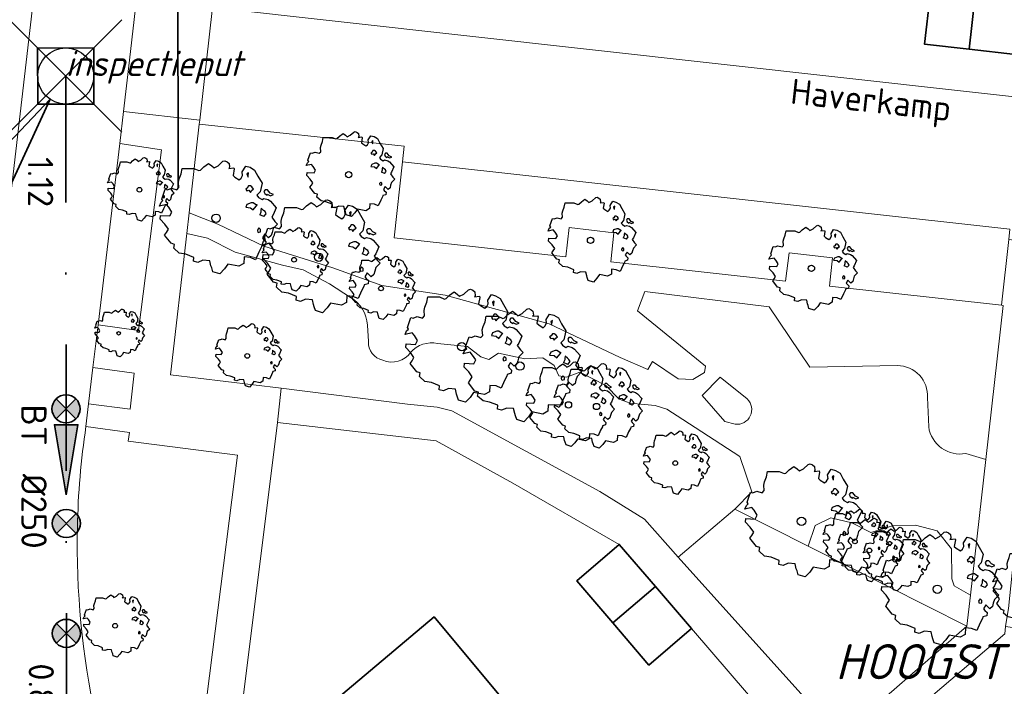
# Model space of a CAD drawing. Header units: metres. Extents: x 152391 to 157968, y 462336 to 467280.
# Tile 365 of 656: x 153841 to 153894, y 466163 to 466198. Entities that reach past the tile are written whole.
import ezdxf
from ezdxf.enums import TextEntityAlignment as Align

# ---------------------------------------------------------------- set-up
doc = ezdxf.new("R2010")
doc.units = ezdxf.units.M
doc.header["$LTSCALE"] = 0.75
doc.header["$PDMODE"] = 3
doc.header["$PDSIZE"] = 3
doc.linetypes.add('RI-VWA_BETON', pattern=[19, 9, -5, 0, -5])
doc.layers.get('0').update_dxf_attribs({"lineweight": 25})
doc.layers.get('defpoints').update_dxf_attribs({"lineweight": 25})
for name, color, linetype, lineweight in [('B-GV-GR-BOOM-S', 252, 'Continuous', 25), ('B-WE-GR-BEPLANTING_CULTUUR_BODEMBEDEKKER-GV', 251, 'Continuous', 18), ('B-WE-OG-BEBOUWING-GV', 6, 'Continuous', 35), ('B-WE-OG-TERREIN_CULTUURSCHEIDING-GV', 251, 'Continuous', 18), ('B-WE-OG-TOPOGRAFIE-T18', 1, 'Continuous', 18), ('B-WE-VH-VERHARDING_ASFALT-GV', 251, 'Continuous', 18), ('B-WE-VH-VERHARDING_BETONSTRAATSTEEN-GV', 251, 'Continuous', 18), ('B-WE-VH-VERHARDING_TEGEL-GV', 251, 'Continuous', 18), ('N-OI-RI-VWA_PUTNUMMER-S @ 0.75', 36, 'Continuous', 35), ('N-OI-RI-VWA_RIOOLPUT_INSPECTIEPUT-S', 36, 'Continuous', 35), ('N-OI-RI-VWA_STROOMRICHTING-S @ 0.75', 36, 'Continuous', 35), ('N-OI-RI-VWA_TRANSPORTLEIDING_BETON_250-G', 36, 'RI-VWA_BETON', 35), ('N-OI-WH-T25', 2, 'Continuous', 25), ('N-RO-KG-GRENS_WERK-G', 7, 'XX-WERKGRENS', 35)]:
    doc.layers.add(name, color=color, linetype=linetype, lineweight=lineweight)
doc.layers.add('inspectieput', color=7, linetype='Continuous', plot=False)
doc.layers.add('N-OI-RI-VRIJVERVAL_HULPSTUK-S', color=210, linetype='Continuous', lineweight=35, plot=False)
doc.styles.add('NLCS-ISO', font='isocpeur.ttf')
doc.styles.add('NLCS-ISO-M500-T18_CURSIEF', font='NLCS-ISO.ttf', dxfattribs={"oblique": 15, "height": 0.9})
doc.styles.add('NLCS-ISO-M750-T18', font='NLCS-ISO.ttf', dxfattribs={"height": 1.35})
doc.styles.add('NLCS-ISO-M750-T18_CURSIEF', font='NLCS-ISO.ttf', dxfattribs={"oblique": 15, "height": 1.35})
doc.linetypes.add('XX-WERKGRENS', pattern='A,0,[137,NLCS.SHX,S=0.1,R=0,X=-1.1,Y=-1.35],-6', length=6)

# ---------------------------------------------------------------- blocks, each defined once
blk = doc.blocks.new('B-SRI-PUT_VWA-SO')
at = {"flags": 128}
blk.add_lwpolyline([(-2, 2), (2, 2), (2, -2), (-2, -2)], close=True, dxfattribs=at)
at = {"lineweight": -3, "flags": 128}
blk.add_lwpolyline([(2, -2), (2, 2), (-2, 2), (-2, -2)], close=True, dxfattribs=at)
at = {"lineweight": -3}
blk.add_circle((0, 0), 2, dxfattribs=at)
blk = doc.blocks.new('*U246')
for q in [(-6.357, -7.17), (-4.286, -8.57)]:
    blk.add_line((-1.12, -1.657), q)
blk.add_lwpolyline([(-16.81, -12.391), (-9.652, -12.391, 1), (-9.652, -9.007), (-16.81, -9.007, 1)], format="xyb", close=True)
at = {"ltscale": 0.1, "style": 'NLCS-ISO'}
blk.add_attdef('PUTHGT', text='', height=1.8, rotation=55.93518, dxfattribs=at).set_placement((-6.68, -9.93), align=Align.MIDDLE_LEFT)
blk.add_attdef('PUTNR', text='', height=1.8, dxfattribs=at).set_placement((-13.333, -8.867), align=Align.MIDDLE_CENTER)
blk = doc.blocks.new('*U97')
at = {"ltscale": 0.1}
blk.add_hatch(color=256, dxfattribs=at).paths.add_polyline_path([(2.5, 0), (-2.5, -0.833), (-2.5, 0.833)])
at = {"ltscale": 0.1, "flags": 128}
blk.add_lwpolyline([(2.5, 0), (-2.5, -0.833), (-2.5, 0.833)], close=True, dxfattribs=at)
at = {"ltscale": 0.1, "style": 'NLCS-ISO'}
for tag, p in [('BOBL', (-18.009, -3.24)), ('MAT', (-1, -3.74))]:
    blk.add_attdef(tag, text='', height=1.8, dxfattribs=at).set_placement(p, align=Align.BOTTOM_RIGHT)
for tag, p in [('DIA', (1, -3.74)), ('BOBR', (14.498, -3.235))]:
    blk.add_attdef(tag, text='', height=1.8, dxfattribs=at).set_placement(p, align=Align.BOTTOM_LEFT)
at = {"layer": 'defpoints', "ltscale": 0.1, "style": 'NLCS-ISO', "flags": 1}
blk.add_attdef('JVA', text='', height=1.8, dxfattribs=at).set_placement((0, -1), align=Align.TOP_CENTER)
blk = doc.blocks.new('wg')
at = {"layer": 'N-RO-KG-GRENS_WERK-G', "ltscale": 0.5, "flags": 128}
blk.add_lwpolyline([(6, 6), (-6, 6), (-6, -6), (6, -6)], dxfattribs=at)
blk = doc.blocks.new('SRI-HULP')
h = blk.add_hatch(color=256)
h.dxf.hatch_style = 1
h.paths.add_polyline_path([(-0.707, 0.707, 0.198912), (-1, 0, 0.198912), (-0.707, -0.707), (0, 0)])
h = blk.add_hatch(color=256)
h.dxf.hatch_style = 1
h.paths.add_polyline_path([(1, 0, 0.198912), (0.707, 0.707), (0, 0), (0.707, -0.707, 0.198912)])
for p, q in [((-0.707, 0.707), (0.707, -0.707)), ((-0.707, -0.707), (0.707, 0.707))]:
    blk.add_line(p, q)
blk.add_circle((0, 0), 1)
blk = doc.blocks.new('ACMAP_ANN_TEMPLATE_type knoop')
at = {"layer": 'defpoints', "style": 'NLCS-ISO-M750-T18_CURSIEF', "oblique": 15}
blk.add_attdef('type_knoop', (0, 0), '', height=1.35, dxfattribs=at)
blk = doc.blocks.new('SGR-BOOM_21_30')
at = {"linetype": 'Continuous'}
for p, q in [((-0.365, 1.548), (-0.226, 1.647)), ((-0.226, 1.647), (-0.133, 1.581)), ((-0.133, 1.581), (-0.063, 1.515)), ((-0.063, 1.515), (0.065, 1.581)), ((0.065, 1.581), (0.205, 1.712)), ((0.205, 1.712), (0.263, 1.729)), ((0.263, 1.729), (0.333, 1.696)), ((0.333, 1.696), (0.391, 1.647)), ((0.391, 1.647), (0.402, 1.532)), ((-1.133, 1.088), (-1.109, 1.187)), ((-1.121, 0.924), (-1.133, 1.088)), ((-1.109, 1.187), (-1.051, 1.335)), ((-1.051, 1.335), (-1.016, 1.499)), ((-1.016, 1.499), (-0.668, 1.499)), ((-0.668, 1.499), (-0.516, 1.433)), ((-0.516, 1.433), (-0.47, 1.45)), ((-0.47, 1.45), (-0.365, 1.548)), ((0.402, 1.532), (0.379, 1.499)), ((0.379, 1.499), (0.53, 1.515)), ((0.542, 1.483), (0.507, 1.285)), ((0.507, 1.285), (0.565, 1.236)), ((0.53, 1.515), (0.542, 1.483)), ((0.565, 1.236), (0.693, 1.154)), ((0.693, 1.154), (0.751, 1.203)), ((0.751, 1.203), (0.798, 1.285)), ((0.786, 1.4), (0.891, 1.565)), ((0.798, 1.285), (0.786, 1.4)), ((0.891, 1.565), (1.019, 1.532)), ((0.972, 1.368), (0.926, 1.335)), ((0.926, 1.335), (0.949, 1.253)), ((0.949, 1.253), (0.961, 1.236)), ((0.961, 1.269), (0.972, 1.368)), ((1.019, 1.532), (1.158, 1.45)), ((1.158, 1.45), (1.251, 1.269)), ((1.251, 1.269), (1.379, 1.055)), ((1.379, 1.055), (1.321, 0.793)), ((-1.656, 0.48), (-1.598, 0.53)), ((-1.633, 0.579), (-1.528, 0.875)), ((-1.598, 0.53), (-1.633, 0.579)), ((-1.528, 0.875), (-1.458, 0.858)), ((-1.458, 0.858), (-1.342, 0.908)), ((-1.342, 0.908), (-1.179, 0.858)), ((-1.179, 0.858), (-1.121, 0.924)), ((0.937, 0.908), (0.891, 0.875)), ((0.891, 0.875), (0.926, 0.825)), ((0.926, 0.825), (0.984, 0.842)), ((0.972, 0.973), (0.937, 0.908)), ((1.03, 0.973), (0.972, 0.973)), ((0.984, 0.842), (1.03, 0.776)), ((1.077, 0.94), (1.03, 0.973)), ((1.03, 0.776), (1.077, 0.842)), ((1.124, 0.875), (1.077, 0.94)), ((1.077, 0.842), (1.124, 0.875)), ((1.321, 0.793), (1.228, 0.694)), ((1.228, 0.694), (1.275, 0.628)), ((1.275, 0.628), (1.379, 0.563)), ((1.379, 0.563), (1.438, 0.595)), ((1.472, 0.858), (1.438, 0.809)), ((1.438, 0.809), (1.461, 0.743)), ((1.438, 0.595), (1.565, 0.563)), ((1.461, 0.743), (1.531, 0.694)), ((1.542, 0.858), (1.472, 0.858)), ((1.531, 0.727), (1.635, 0.678)), ((1.531, 0.694), (1.542, 0.727)), ((1.624, 0.76), (1.542, 0.858)), ((1.565, 0.563), (1.635, 0.513)), ((1.728, 0.71), (1.624, 0.76)), ((1.635, 0.678), (1.728, 0.71)), ((-1.703, 0.365), (-1.656, 0.48)), ((-1.493, 0.415), (-1.703, 0.365)), ((-1.679, -0.029), (-1.668, 0.086)), ((-1.668, 0.086), (-1.389, 0.07)), ((-1.423, 0.333), (-1.493, 0.415)), ((-1.33, 0.185), (-1.423, 0.333)), ((-1.389, 0.07), (-1.33, 0.185)), ((0.926, 0.415), (0.891, 0.333)), ((0.891, 0.333), (1.03, 0.316)), ((1.054, 0.464), (0.926, 0.415)), ((1.03, 0.316), (1.112, 0.251)), ((1.112, 0.464), (1.054, 0.464)), ((1.217, 0.398), (1.112, 0.464)), ((1.112, 0.251), (1.205, 0.365)), ((1.205, 0.365), (1.24, 0.415)), ((1.344, 0.185), (1.31, 0.103)), ((1.434, 0.049), (1.31, 0.103)), ((1.356, 0.3), (1.344, 0.234)), ((1.344, 0.234), (1.344, 0.185)), ((1.426, 0.234), (1.356, 0.3)), ((1.472, 0.201), (1.426, 0.234)), ((1.434, 0.049), (1.507, 0.136)), ((1.507, 0.136), (1.472, 0.201)), ((1.635, 0.513), (1.81, 0.316)), ((1.717, 0.103), (1.67, 0.037)), ((1.67, 0.037), (1.763, -0.094)), ((1.81, 0.316), (1.717, 0.103)), ((-1.54, -0.177), (-1.679, -0.029)), ((-1.551, -0.505), (-1.493, -0.423)), ((-1.354, -0.752), (-1.551, -0.505)), ((-1.435, -0.324), (-1.54, -0.177)), ((-1.493, -0.423), (-1.435, -0.324)), ((1.286, -0.292), (1.24, -0.357)), ((1.24, -0.357), (1.251, -0.423)), ((1.263, -0.423), (1.333, -0.407)), ((1.333, -0.341), (1.286, -0.292)), ((1.333, -0.407), (1.333, -0.341)), ((1.461, -0.472), (1.391, -0.587)), ((1.577, -0.587), (1.461, -0.472)), ((1.658, -0.522), (1.577, -0.587)), ((1.682, -0.423), (1.658, -0.522)), ((1.717, -0.308), (1.682, -0.423)), ((1.845, -0.177), (1.717, -0.308)), ((1.763, -0.094), (1.845, -0.177)), ((-1.249, -0.784), (-1.354, -0.752)), ((-1.272, -0.899), (-1.249, -0.784)), ((-1.109, -1.047), (-1.272, -0.899)), ((-0.912, -1.08), (-1.109, -1.047)), ((1.286, -1.014), (1.182, -1.244)), ((1.356, -0.883), (1.286, -1.014)), ((1.368, -0.834), (1.356, -0.883)), ((1.484, -0.801), (1.368, -0.834)), ((1.391, -0.587), (1.426, -0.637)), ((1.426, -0.637), (1.496, -0.702)), ((1.496, -0.702), (1.484, -0.801)), ((-0.668, -1.179), (-0.912, -1.08)), ((-0.679, -1.294), (-0.668, -1.179)), ((-0.551, -1.326), (-0.679, -1.294)), ((-0.4, -1.261), (-0.551, -1.326)), ((-0.191, -1.277), (-0.4, -1.261)), ((-0.156, -1.425), (-0.191, -1.277)), ((-0.133, -1.491), (-0.156, -1.425)), ((-0.098, -1.606), (-0.133, -1.491)), ((0.251, -1.524), (0.112, -1.671)), ((0.356, -1.376), (0.251, -1.524)), ((0.682, -1.441), (0.356, -1.376)), ((0.833, -1.359), (0.682, -1.441)), ((0.844, -1.162), (0.833, -1.359)), ((1.03, -1.179), (0.844, -1.162)), ((1.182, -1.244), (1.03, -1.179)), ((0.112, -1.671), (-0.098, -1.606))]:
    blk.add_line(p, q, dxfattribs=at)
blk.add_circle((0, 0), 0.126, dxfattribs=at)
blk = doc.blocks.new('SGR-BOOM_31_50')
at = {"linetype": 'Continuous'}
for p, q in [((-0.487, 2.064), (-0.301, 2.196)), ((-0.301, 2.196), (-0.177, 2.108)), ((-0.177, 2.108), (-0.084, 2.02)), ((-0.084, 2.02), (0.087, 2.108)), ((0.087, 2.108), (0.273, 2.283)), ((0.273, 2.283), (0.351, 2.305)), ((0.351, 2.305), (0.444, 2.261)), ((0.444, 2.261), (0.521, 2.196)), ((0.521, 2.196), (0.537, 2.042)), ((-1.51, 1.451), (-1.479, 1.582)), ((-1.479, 1.582), (-1.402, 1.78)), ((-1.402, 1.78), (-1.355, 1.999)), ((-1.355, 1.999), (-0.89, 1.999)), ((-0.89, 1.999), (-0.688, 1.911)), ((-0.688, 1.911), (-0.626, 1.933)), ((-0.626, 1.933), (-0.487, 2.064)), ((0.537, 2.042), (0.506, 1.999)), ((0.506, 1.999), (0.707, 2.02)), ((0.723, 1.977), (0.676, 1.714)), ((0.676, 1.714), (0.754, 1.648)), ((0.707, 2.02), (0.723, 1.977)), ((0.754, 1.648), (0.924, 1.539)), ((0.924, 1.539), (1.002, 1.604)), ((1.002, 1.604), (1.064, 1.714)), ((1.048, 1.867), (1.188, 2.086)), ((1.064, 1.714), (1.048, 1.867)), ((1.188, 2.086), (1.358, 2.042)), ((1.296, 1.823), (1.234, 1.78)), ((1.234, 1.78), (1.265, 1.67)), ((1.265, 1.67), (1.281, 1.648)), ((1.281, 1.692), (1.296, 1.823)), ((1.358, 2.042), (1.545, 1.933)), ((1.545, 1.933), (1.669, 1.692)), ((1.669, 1.692), (1.839, 1.407)), ((-2.177, 0.772), (-2.038, 1.166)), ((-2.038, 1.166), (-1.944, 1.144)), ((-1.944, 1.144), (-1.789, 1.21)), ((-1.789, 1.21), (-1.572, 1.144)), ((-1.572, 1.144), (-1.495, 1.232)), ((-1.495, 1.232), (-1.51, 1.451)), ((1.25, 1.21), (1.188, 1.166)), ((1.188, 1.166), (1.234, 1.101)), ((1.234, 1.101), (1.312, 1.122)), ((1.296, 1.298), (1.25, 1.21)), ((1.374, 1.298), (1.296, 1.298)), ((1.312, 1.122), (1.374, 1.035)), ((1.436, 1.254), (1.374, 1.298)), ((1.374, 1.035), (1.436, 1.122)), ((1.498, 1.166), (1.436, 1.254)), ((1.436, 1.122), (1.498, 1.166)), ((1.762, 1.057), (1.638, 0.925)), ((1.839, 1.407), (1.762, 1.057)), ((1.963, 1.144), (1.917, 1.079)), ((1.917, 1.079), (1.948, 0.991)), ((2.056, 1.144), (1.963, 1.144)), ((2.165, 1.013), (2.056, 1.144)), ((-2.27, 0.487), (-2.208, 0.641)), ((-1.991, 0.553), (-2.27, 0.487)), ((-2.208, 0.641), (-2.131, 0.706)), ((-2.131, 0.706), (-2.177, 0.772)), ((-1.898, 0.444), (-1.991, 0.553)), ((1.234, 0.553), (1.188, 0.444)), ((1.405, 0.619), (1.234, 0.553)), ((1.483, 0.619), (1.405, 0.619)), ((1.622, 0.531), (1.483, 0.619)), ((1.607, 0.487), (1.653, 0.553)), ((1.638, 0.925), (1.7, 0.838)), ((1.7, 0.838), (1.839, 0.75)), ((1.839, 0.75), (1.917, 0.794)), ((1.917, 0.794), (2.087, 0.75)), ((1.948, 0.991), (2.041, 0.925)), ((2.041, 0.969), (2.18, 0.903)), ((2.041, 0.925), (2.056, 0.969)), ((2.087, 0.75), (2.18, 0.684)), ((2.304, 0.947), (2.165, 1.013)), ((2.18, 0.903), (2.304, 0.947)), ((2.18, 0.684), (2.413, 0.422)), ((-2.239, -0.038), (-2.224, 0.115)), ((-2.224, 0.115), (-1.851, 0.093)), ((-1.774, 0.246), (-1.898, 0.444)), ((-1.851, 0.093), (-1.774, 0.246)), ((1.188, 0.444), (1.374, 0.422)), ((1.374, 0.422), (1.483, 0.334)), ((1.483, 0.334), (1.607, 0.487)), ((1.793, 0.246), (1.746, 0.137)), ((1.911, 0.065), (1.746, 0.137)), ((1.808, 0.4), (1.793, 0.312)), ((1.793, 0.312), (1.793, 0.246)), ((1.901, 0.312), (1.808, 0.4)), ((1.963, 0.268), (1.901, 0.312)), ((1.911, 0.065), (2.01, 0.181)), ((2.01, 0.181), (1.963, 0.268)), ((2.289, 0.137), (2.227, 0.049)), ((2.227, 0.049), (2.351, -0.126)), ((2.413, 0.422), (2.289, 0.137)), ((-2.053, -0.235), (-2.239, -0.038)), ((-1.913, -0.433), (-2.053, -0.235)), ((-1.991, -0.564), (-1.913, -0.433)), ((1.715, -0.389), (1.653, -0.476)), ((1.653, -0.476), (1.669, -0.564)), ((1.777, -0.454), (1.715, -0.389)), ((1.777, -0.542), (1.777, -0.454)), ((2.289, -0.411), (2.242, -0.564)), ((2.459, -0.235), (2.289, -0.411)), ((2.351, -0.126), (2.459, -0.235)), ((-2.069, -0.673), (-1.991, -0.564)), ((-1.805, -1.002), (-2.069, -0.673)), ((-1.665, -1.046), (-1.805, -1.002)), ((-1.696, -1.199), (-1.665, -1.046)), ((1.684, -0.564), (1.777, -0.542)), ((1.948, -0.63), (1.855, -0.783)), ((1.855, -0.783), (1.901, -0.849)), ((1.901, -0.849), (1.994, -0.936)), ((2.103, -0.783), (1.948, -0.63)), ((1.994, -0.936), (1.979, -1.068)), ((2.211, -0.695), (2.103, -0.783)), ((2.242, -0.564), (2.211, -0.695)), ((-1.479, -1.396), (-1.696, -1.199)), ((-1.216, -1.44), (-1.479, -1.396)), ((-0.89, -1.571), (-1.216, -1.44)), ((-0.906, -1.725), (-0.89, -1.571)), ((1.126, -1.55), (1.11, -1.812)), ((1.374, -1.571), (1.126, -1.55)), ((1.576, -1.659), (1.374, -1.571)), ((1.715, -1.352), (1.576, -1.659)), ((1.808, -1.177), (1.715, -1.352)), ((1.824, -1.112), (1.808, -1.177)), ((1.979, -1.068), (1.824, -1.112)), ((-0.735, -1.769), (-0.906, -1.725)), ((-0.533, -1.681), (-0.735, -1.769)), ((-0.254, -1.703), (-0.533, -1.681)), ((-0.208, -1.9), (-0.254, -1.703)), ((-0.177, -1.988), (-0.208, -1.9)), ((-0.13, -2.141), (-0.177, -1.988)), ((0.335, -2.031), (0.149, -2.229)), ((0.475, -1.834), (0.335, -2.031)), ((0.909, -1.922), (0.475, -1.834)), ((1.11, -1.812), (0.909, -1.922)), ((0.149, -2.229), (-0.13, -2.141))]:
    blk.add_line(p, q, dxfattribs=at)
blk.add_circle((0, 0), 0.169, dxfattribs=at)
blk = doc.blocks.new('SGR-BOOM_50_100')
at = {"linetype": 'Continuous'}
for p, q in [((-1.869, 2.373), (-1.807, 2.665)), ((-1.807, 2.665), (-1.187, 2.665)), ((-1.187, 2.665), (-0.918, 2.548)), ((-0.835, 2.577), (-0.649, 2.752)), ((-0.649, 2.752), (-0.401, 2.928)), ((-0.401, 2.928), (-0.236, 2.811)), ((-0.236, 2.811), (-0.112, 2.694)), ((-0.112, 2.694), (0.116, 2.811)), ((0.116, 2.811), (0.364, 3.044)), ((0.364, 3.044), (0.467, 3.074)), ((0.467, 3.074), (0.591, 3.015)), ((0.591, 3.015), (0.695, 2.928)), ((0.715, 2.723), (0.674, 2.665)), ((0.674, 2.665), (0.943, 2.694)), ((0.695, 2.928), (0.715, 2.723)), ((0.964, 2.636), (0.902, 2.285)), ((0.943, 2.694), (0.964, 2.636)), ((1.398, 2.49), (1.584, 2.782)), ((1.584, 2.782), (1.811, 2.723)), ((1.811, 2.723), (2.059, 2.577)), ((-2.014, 1.935), (-1.972, 2.11)), ((-1.972, 2.11), (-1.869, 2.373)), ((-0.918, 2.548), (-0.835, 2.577)), ((0.902, 2.285), (1.005, 2.198)), ((1.005, 2.198), (1.232, 2.052)), ((1.232, 2.052), (1.336, 2.139)), ((1.336, 2.139), (1.418, 2.285)), ((1.418, 2.285), (1.398, 2.49)), ((1.729, 2.431), (1.646, 2.373)), ((1.646, 2.373), (1.687, 2.227)), ((1.687, 2.227), (1.708, 2.198)), ((1.708, 2.256), (1.729, 2.431)), ((2.059, 2.577), (2.225, 2.256)), ((2.225, 2.256), (2.452, 1.876)), ((-2.593, 1.526), (-2.386, 1.613)), ((-2.386, 1.613), (-2.096, 1.526)), ((-2.096, 1.526), (-1.993, 1.643)), ((-1.993, 1.643), (-2.014, 1.935)), ((1.667, 1.613), (1.584, 1.555)), ((1.729, 1.73), (1.667, 1.613)), ((1.832, 1.73), (1.729, 1.73)), ((1.915, 1.672), (1.832, 1.73)), ((1.997, 1.555), (1.915, 1.672)), ((2.452, 1.876), (2.349, 1.409)), ((-2.903, 1.029), (-2.717, 1.555)), ((-2.717, 1.555), (-2.593, 1.526)), ((1.584, 1.555), (1.646, 1.467)), ((1.646, 1.467), (1.749, 1.497)), ((1.749, 1.497), (1.832, 1.38)), ((1.832, 1.38), (1.915, 1.497)), ((1.915, 1.497), (1.997, 1.555)), ((2.349, 1.409), (2.183, 1.234)), ((2.183, 1.234), (2.266, 1.117)), ((2.266, 1.117), (2.452, 1)), ((2.452, 1), (2.556, 1.059)), ((2.618, 1.526), (2.556, 1.438)), ((2.556, 1.438), (2.597, 1.321)), ((2.556, 1.059), (2.783, 1)), ((2.597, 1.321), (2.721, 1.234)), ((2.742, 1.526), (2.618, 1.526)), ((2.721, 1.292), (2.907, 1.205)), ((2.721, 1.234), (2.742, 1.292)), ((2.886, 1.351), (2.742, 1.526)), ((3.072, 1.263), (2.886, 1.351)), ((2.907, 1.205), (3.072, 1.263)), ((-3.027, 0.65), (-2.944, 0.854)), ((-2.655, 0.737), (-3.027, 0.65)), ((-2.944, 0.854), (-2.841, 0.942)), ((-2.841, 0.942), (-2.903, 1.029)), ((-2.531, 0.591), (-2.655, 0.737)), ((-2.365, 0.329), (-2.531, 0.591)), ((1.646, 0.737), (1.584, 0.591)), ((1.584, 0.591), (1.832, 0.562)), ((1.873, 0.825), (1.646, 0.737)), ((1.832, 0.562), (1.977, 0.445)), ((1.977, 0.825), (1.873, 0.825)), ((2.163, 0.708), (1.977, 0.825)), ((1.977, 0.445), (2.142, 0.65)), ((2.142, 0.65), (2.204, 0.737)), ((2.411, 0.533), (2.39, 0.416)), ((2.535, 0.416), (2.411, 0.533)), ((2.783, 1), (2.907, 0.913)), ((2.907, 0.913), (3.217, 0.562)), ((3.217, 0.562), (3.052, 0.183)), ((-2.985, -0.051), (-2.965, 0.153)), ((-2.965, 0.153), (-2.469, 0.124)), ((-2.469, 0.124), (-2.365, 0.329)), ((2.39, 0.329), (2.328, 0.183)), ((2.549, 0.087), (2.328, 0.183)), ((2.39, 0.416), (2.39, 0.329)), ((2.618, 0.358), (2.535, 0.416)), ((2.549, 0.087), (2.68, 0.241)), ((2.68, 0.241), (2.618, 0.358)), ((3.052, 0.183), (2.969, 0.066)), ((2.969, 0.066), (3.135, -0.168)), ((-2.737, -0.314), (-2.985, -0.051)), ((-2.551, -0.577), (-2.737, -0.314)), ((2.287, -0.518), (2.204, -0.635)), ((2.37, -0.606), (2.287, -0.518)), ((3.279, -0.314), (3.052, -0.548)), ((3.135, -0.168), (3.279, -0.314)), ((-2.758, -0.898), (-2.655, -0.752)), ((-2.407, -1.336), (-2.758, -0.898)), ((-2.655, -0.752), (-2.551, -0.577)), ((2.204, -0.635), (2.225, -0.752)), ((2.245, -0.752), (2.37, -0.723)), ((2.37, -0.723), (2.37, -0.606)), ((2.597, -0.84), (2.473, -1.044)), ((2.473, -1.044), (2.535, -1.132)), ((2.804, -1.044), (2.597, -0.84)), ((2.948, -0.927), (2.804, -1.044)), ((2.99, -0.752), (2.948, -0.927)), ((3.052, -0.548), (2.99, -0.752)), ((-2.22, -1.394), (-2.407, -1.336)), ((-2.262, -1.599), (-2.22, -1.394)), ((2.411, -1.57), (2.287, -1.803)), ((2.432, -1.482), (2.411, -1.57)), ((2.638, -1.424), (2.432, -1.482)), ((2.535, -1.132), (2.659, -1.248)), ((2.659, -1.248), (2.638, -1.424)), ((-1.972, -1.862), (-2.262, -1.599)), ((-1.621, -1.92), (-1.972, -1.862)), ((-1.187, -2.095), (-1.621, -1.92)), ((-1.207, -2.3), (-1.187, -2.095)), ((1.501, -2.066), (1.48, -2.417)), ((1.832, -2.095), (1.501, -2.066)), ((2.101, -2.212), (1.832, -2.095)), ((2.287, -1.803), (2.101, -2.212)), ((-0.98, -2.358), (-1.207, -2.3)), ((-0.711, -2.241), (-0.98, -2.358)), ((-0.339, -2.271), (-0.711, -2.241)), ((-0.277, -2.533), (-0.339, -2.271)), ((-0.236, -2.65), (-0.277, -2.533)), ((0.633, -2.446), (0.447, -2.709)), ((1.212, -2.563), (0.633, -2.446)), ((1.48, -2.417), (1.212, -2.563)), ((-0.174, -2.855), (-0.236, -2.65)), ((0.199, -2.971), (-0.174, -2.855)), ((0.447, -2.709), (0.199, -2.971))]:
    blk.add_line(p, q, dxfattribs=at)
blk.add_circle((0, 0), 0.225, dxfattribs=at)
blk = doc.blocks.new('SGR-BOOM_0_20')
at = {"linetype": 'Continuous'}
for p, q in [((-0.788, 1.001), (-0.762, 1.124)), ((-0.762, 1.124), (-0.501, 1.124)), ((-0.501, 1.124), (-0.387, 1.075)), ((-0.387, 1.075), (-0.352, 1.087)), ((-0.352, 1.087), (-0.274, 1.161)), ((-0.274, 1.161), (-0.169, 1.235)), ((-0.169, 1.235), (-0.099, 1.186)), ((-0.099, 1.186), (-0.047, 1.137)), ((-0.047, 1.137), (0.049, 1.186)), ((0.049, 1.186), (0.154, 1.284)), ((0.154, 1.284), (0.197, 1.297)), ((0.197, 1.297), (0.25, 1.272)), ((0.25, 1.272), (0.293, 1.235)), ((0.302, 1.149), (0.284, 1.124)), ((0.284, 1.124), (0.398, 1.137)), ((0.293, 1.235), (0.302, 1.149)), ((0.407, 1.112), (0.38, 0.964)), ((0.398, 1.137), (0.407, 1.112)), ((0.59, 1.05), (0.668, 1.173)), ((0.668, 1.173), (0.764, 1.149)), ((0.764, 1.149), (0.869, 1.087)), ((0.869, 1.087), (0.939, 0.952)), ((-1.225, 0.434), (-1.146, 0.656)), ((-1.146, 0.656), (-1.094, 0.644)), ((-1.094, 0.644), (-1.007, 0.681)), ((-1.007, 0.681), (-0.884, 0.644)), ((-0.884, 0.644), (-0.841, 0.693)), ((-0.85, 0.816), (-0.832, 0.89)), ((-0.841, 0.693), (-0.85, 0.816)), ((-0.832, 0.89), (-0.788, 1.001)), ((0.38, 0.964), (0.424, 0.927)), ((0.424, 0.927), (0.52, 0.865)), ((0.52, 0.865), (0.564, 0.902)), ((0.564, 0.902), (0.598, 0.964)), ((0.598, 0.964), (0.59, 1.05)), ((0.703, 0.681), (0.668, 0.656)), ((0.668, 0.656), (0.694, 0.619)), ((0.729, 1.026), (0.694, 1.001)), ((0.694, 1.001), (0.712, 0.939)), ((0.694, 0.619), (0.738, 0.631)), ((0.729, 0.73), (0.703, 0.681)), ((0.712, 0.939), (0.721, 0.927)), ((0.721, 0.952), (0.729, 1.026)), ((0.773, 0.73), (0.729, 0.73)), ((0.738, 0.631), (0.773, 0.582)), ((0.808, 0.705), (0.773, 0.73)), ((0.773, 0.582), (0.808, 0.631)), ((0.843, 0.656), (0.808, 0.705)), ((0.808, 0.631), (0.843, 0.656)), ((0.991, 0.594), (0.921, 0.521)), ((0.939, 0.952), (1.035, 0.792)), ((1.035, 0.792), (0.991, 0.594)), ((1.104, 0.644), (1.078, 0.607)), ((1.078, 0.607), (1.096, 0.557)), ((1.096, 0.557), (1.148, 0.521)), ((1.157, 0.644), (1.104, 0.644)), ((1.148, 0.545), (1.226, 0.508)), ((1.148, 0.521), (1.157, 0.545)), ((1.218, 0.57), (1.157, 0.644)), ((1.296, 0.533), (1.218, 0.57)), ((1.226, 0.508), (1.296, 0.533)), ((-1.277, 0.274), (-1.242, 0.36)), ((-1.12, 0.311), (-1.277, 0.274)), ((-1.259, -0.022), (-1.251, 0.065)), ((-1.251, 0.065), (-1.041, 0.052)), ((-1.242, 0.36), (-1.198, 0.397)), ((-1.198, 0.397), (-1.225, 0.434)), ((-1.068, 0.249), (-1.12, 0.311)), ((-0.998, 0.139), (-1.068, 0.249)), ((-1.041, 0.052), (-0.998, 0.139)), ((0.694, 0.311), (0.668, 0.249)), ((0.668, 0.249), (0.773, 0.237)), ((0.79, 0.348), (0.694, 0.311)), ((0.773, 0.237), (0.834, 0.188)), ((0.834, 0.348), (0.79, 0.348)), ((0.912, 0.299), (0.834, 0.348)), ((0.834, 0.188), (0.904, 0.274)), ((0.904, 0.274), (0.93, 0.311)), ((0.921, 0.521), (0.956, 0.471)), ((0.956, 0.471), (1.035, 0.422)), ((1.008, 0.139), (0.982, 0.077)), ((1.075, 0.037), (0.982, 0.077)), ((1.017, 0.225), (1.008, 0.176)), ((1.008, 0.176), (1.008, 0.139)), ((1.069, 0.176), (1.017, 0.225)), ((1.035, 0.422), (1.078, 0.447)), ((1.104, 0.151), (1.069, 0.176)), ((1.075, 0.037), (1.13, 0.102)), ((1.078, 0.447), (1.174, 0.422)), ((1.13, 0.102), (1.104, 0.151)), ((1.174, 0.422), (1.226, 0.385)), ((1.226, 0.385), (1.357, 0.237)), ((1.287, 0.077), (1.253, 0.028)), ((1.253, 0.028), (1.322, -0.071)), ((1.357, 0.237), (1.287, 0.077)), ((-1.155, -0.132), (-1.259, -0.022)), ((-1.164, -0.379), (-1.12, -0.317)), ((-1.015, -0.564), (-1.164, -0.379)), ((-1.076, -0.243), (-1.155, -0.132)), ((-1.12, -0.317), (-1.076, -0.243)), ((0.965, -0.219), (0.93, -0.268)), ((0.93, -0.268), (0.939, -0.317)), ((0.947, -0.317), (1, -0.305)), ((1, -0.256), (0.965, -0.219)), ((1, -0.305), (1, -0.256)), ((1.096, -0.354), (1.043, -0.44)), ((1.043, -0.44), (1.069, -0.477)), ((1.069, -0.477), (1.122, -0.527)), ((1.183, -0.44), (1.096, -0.354)), ((1.244, -0.391), (1.183, -0.44)), ((1.261, -0.317), (1.244, -0.391)), ((1.287, -0.231), (1.261, -0.317)), ((1.383, -0.132), (1.287, -0.231)), ((1.322, -0.071), (1.383, -0.132)), ((-0.937, -0.588), (-1.015, -0.564)), ((-0.954, -0.675), (-0.937, -0.588)), ((-0.832, -0.785), (-0.954, -0.675)), ((-0.684, -0.81), (-0.832, -0.785)), ((-0.501, -0.884), (-0.684, -0.81)), ((-0.509, -0.97), (-0.501, -0.884)), ((-0.413, -0.995), (-0.509, -0.97)), ((-0.3, -0.946), (-0.413, -0.995)), ((-0.143, -0.958), (-0.3, -0.946)), ((-0.117, -1.069), (-0.143, -0.958)), ((0.267, -1.032), (0.188, -1.143)), ((0.511, -1.081), (0.267, -1.032)), ((0.625, -1.019), (0.511, -1.081)), ((0.633, -0.872), (0.625, -1.019)), ((0.773, -0.884), (0.633, -0.872)), ((0.886, -0.933), (0.773, -0.884)), ((0.965, -0.761), (0.886, -0.933)), ((1.017, -0.662), (0.965, -0.761)), ((1.026, -0.625), (1.017, -0.662)), ((1.113, -0.601), (1.026, -0.625)), ((1.122, -0.527), (1.113, -0.601)), ((-0.099, -1.118), (-0.117, -1.069)), ((-0.073, -1.204), (-0.099, -1.118)), ((0.084, -1.254), (-0.073, -1.204)), ((0.188, -1.143), (0.084, -1.254))]:
    blk.add_line(p, q, dxfattribs=at)
blk.add_circle((0, 0), 0.0948, dxfattribs=at)

msp = doc.modelspace()

# ---------------------------------------------------------------- linework, layer by layer
at = {"layer": 'B-WE-GR-BEPLANTING_CULTUUR_BODEMBEDEKKER-GV'}
for points in [[(153893.851, 466183.132), (153884.66, 466184.155), (153884.828, 466185.659), (153882.502, 466185.932), (153882.315, 466184.415), (153872.977, 466185.454), (153873.149, 466187.002), (153870.758, 466187.289), (153870.585, 466185.72), (153861.398, 466186.742), (153861.853, 466190.802), (153861.946, 466191.631), (153850.994, 466192.812), (153850.449, 466188.069), (153851.984, 466187.46), (153854.435, 466186.291), (153858.134, 466185.134), (153860.74, 466184.19), (153864.136, 466183.67), (153869.68, 466182.134), (153873.484, 466180.332), (153874.963, 466179.698), (153875.217, 466180.121), (153876.583, 466179.192), (153877.358, 466179.163), (153877.992, 466179.529), (153878.034, 466179.867), (153874.414, 466182.838), (153874.808, 466183.866), (153881.439, 466183.043), (153883.615, 466179.821), (153888.296, 466179.909)], [(153859.073, 466183.541), (153857.945, 466184.269), (153856.543, 466185.023), (153855.44, 466185.276), (153852.903, 466185.961), (153851.441, 466186.71), (153850.322, 466186.958), (153849.454, 466179.403), (153855.368, 466178.691), (153862.114, 466177.845), (153863.712, 466177.686), (153864.489, 466177.488), (153872.396, 466173.17), (153874.774, 466171.698), (153876.578, 466169.669)], [(153891.948, 466175.205), (153893.01, 466174.881), (153893.936, 466183.123), (153893.851, 466183.132)], [(153860.029, 466181.189), (153859.975, 466182.073)], [(153876.578, 466169.669), (153879.616, 466172.227), (153880.512, 466173.152), (153879.879, 466175.05), (153876.837, 466177.031), (153875.977, 466177.573), (153875.352, 466177.773), (153874.014, 466177.897), (153873.43, 466178.103), (153872.709, 466178.842), (153871.329, 466179.56), (153870.622, 466179.283), (153870.197, 466179.354), (153869.956, 466179.902), (153869.354, 466180.314), (153868.379, 466180.268), (153866.982, 466180.569), (153866.457, 466180.227), (153866.032, 466180.375), (153865.331, 466180.922), (153863.727, 466181.087)], [(153880.271, 466178.122), (153878.83, 466179.281), (153877.856, 466178.299), (153879.082, 466176.925), (153879.625, 466176.775)], [(153889.9, 466178.192), (153889.964, 466176.626)], [(153850.646, 466156.308), (153853.035, 466175.124), (153847.196, 466175.86), (153847.261, 466176.335), (153844.942, 466176.651)]]:
    msp.add_lwpolyline(points, dxfattribs=at)
for points in [[(153848.979, 466191.433), (153846.753, 466191.773), (153845.587, 466182.077), (153847.755, 466181.785)], [(153845.301, 466179.812), (153845.073, 466177.866), (153847.293, 466177.583), (153847.514, 466179.509)], [(153892.01, 466165.976), (153892.196, 466167.633), (153891.321, 466168.128), (153891.207, 466168.517), (153891.183, 466170.113), (153890.409, 466171.069), (153889.254, 466171.373), (153888.039, 466171.343), (153886.87, 466170.994), (153885.867, 466171.51), (153884.728, 466171.768), (153883.892, 466171.358), (153883.529, 466170.253)]]:
    msp.add_lwpolyline(points, close=True, dxfattribs=at)
for points in [[(153859.975, 466182.073, 0.259011), (153859.073, 466183.541)], [(153860.801, 466180.193, -0.357461), (153860.029, 466181.189)], [(153863.727, 466181.087, 0.271363), (153862.286, 466180.612)], [(153862.286, 466180.612, -0.357431), (153860.801, 466180.193)], [(153888.296, 466179.909, -0.428491), (153889.9, 466178.192)], [(153879.625, 466176.775, 0.723055), (153880.271, 466178.122)], [(153844.942, 466176.651, 0.034325), (153844.487, 466171.258)], [(153889.964, 466176.626, 0.420855), (153891.948, 466175.205)], [(153844.487, 466171.258, 0.058509), (153845.447, 466161.106)]]:
    msp.add_lwpolyline(points, format="xyb", dxfattribs=at)
at = {"layer": 'B-WE-OG-BEBOUWING-GV'}
for points in [[(153886.924, 466202.172), (153886.69, 466200.074), (153890.035, 466199.701), (153889.743, 466197.078), (153892.133, 466196.812), (153893.368, 466207.906), (153887.902, 466208.514), (153887.192, 466202.142)], [(153893.368, 466207.906), (153892.133, 466196.812), (153894.598, 466196.537), (153894.889, 466199.152), (153898.183, 466198.785), (153899.128, 466207.265)], [(153875.361, 466168.097), (153873.431, 466170.348), (153871.159, 466168.4), (153873.089, 466166.15)], [(153873.089, 466166.15), (153875.018, 466163.899), (153877.29, 466165.847), (153875.361, 466168.097)], [(153859.643, 466155.163), (153867.44, 466161.797), (153863.536, 466166.472), (153856.749, 466160.74), (153859.288, 466157.69), (153858.29, 466156.793)]]:
    msp.add_lwpolyline(points, close=True, dxfattribs=at)
at = {"layer": 'B-WE-OG-TERREIN_CULTUURSCHEIDING-GV'}
for points in [[(153888.296, 466179.909), (153883.615, 466179.821), (153881.439, 466183.043), (153874.808, 466183.866), (153874.414, 466182.838), (153878.034, 466179.867), (153877.992, 466179.529), (153877.358, 466179.163), (153876.583, 466179.192), (153875.217, 466180.121), (153874.963, 466179.698), (153873.484, 466180.332), (153869.68, 466182.134), (153864.136, 466183.67), (153860.74, 466184.19), (153858.134, 466185.134), (153854.435, 466186.291), (153851.984, 466187.46), (153850.449, 466188.069), (153850.322, 466186.958), (153851.441, 466186.71), (153852.903, 466185.961), (153855.44, 466185.276), (153856.543, 466185.023), (153857.945, 466184.269), (153859.073, 466183.541)], [(153859.975, 466182.073), (153860.029, 466181.189)], [(153863.727, 466181.087), (153865.331, 466180.922), (153866.032, 466180.375), (153866.457, 466180.227), (153866.982, 466180.569), (153868.379, 466180.268), (153869.354, 466180.314), (153869.956, 466179.902), (153870.197, 466179.354), (153870.622, 466179.283), (153871.329, 466179.56), (153872.709, 466178.842), (153873.43, 466178.103), (153874.014, 466177.897), (153875.352, 466177.773), (153875.977, 466177.573), (153876.837, 466177.031), (153879.879, 466175.05), (153880.512, 466173.152), (153879.616, 466172.227), (153883.529, 466170.253), (153883.892, 466171.358), (153884.728, 466171.768), (153885.867, 466171.51), (153886.87, 466170.994), (153888.039, 466171.343), (153889.254, 466171.373), (153890.409, 466171.069), (153891.183, 466170.113), (153891.207, 466168.517), (153891.321, 466168.128), (153892.196, 466167.633), (153893.01, 466174.881)], [(153877.856, 466178.299), (153878.83, 466179.281), (153880.271, 466178.122)], [(153879.625, 466176.775), (153879.082, 466176.925), (153877.856, 466178.299)], [(153889.964, 466176.626), (153889.9, 466178.192)], [(153893.01, 466174.881), (153891.948, 466175.205)], [(153897.126, 466162.596), (153897.297, 466163.375), (153897.538, 466164.364), (153897.673, 466164.943), (153903.479, 466163.701), (153900.574, 466164.412), (153900.574, 466164.419), (153899.043, 466165.227), (153894.074, 466165.956), (153894.027, 466165.572), (153886.216, 466158.904), (153887.057, 466157.941), (153887.4, 466149.977), (153900.399, 466134.803), (153903.034, 466139.033)]]:
    msp.add_lwpolyline(points, dxfattribs=at)
for points in [[(153859.073, 466183.541, -0.259011), (153859.975, 466182.073)], [(153860.029, 466181.189, 0.357461), (153860.801, 466180.193)], [(153862.286, 466180.612, -0.271363), (153863.727, 466181.087)], [(153860.801, 466180.193, 0.357431), (153862.286, 466180.612)], [(153889.9, 466178.192, 0.428491), (153888.296, 466179.909)], [(153880.271, 466178.122, -0.723055), (153879.625, 466176.775)], [(153891.948, 466175.205, -0.420855), (153889.964, 466176.626)]]:
    msp.add_lwpolyline(points, format="xyb", dxfattribs=at)
at = {"layer": 'B-WE-VH-VERHARDING_ASFALT-GV'}
msp.add_lwpolyline([(153844.942, 466176.651), (153845.073, 466177.866), (153845.301, 466179.812), (153845.587, 466182.077), (153846.753, 466191.773), (153846.95, 466193.487), (153847.265, 466196.225), (153847.644, 466199.513), (153842.214, 466200.122), (153839.239, 466174.643)], dxfattribs=at)
for points in [[(153844.487, 466171.258, -0.034325), (153844.942, 466176.651)], [(153839.239, 466174.643, 0.127501), (153842.754, 466151.97)], [(153845.447, 466161.106, -0.058509), (153844.487, 466171.258)]]:
    msp.add_lwpolyline(points, format="xyb", dxfattribs=at)
at = {"layer": 'B-WE-VH-VERHARDING_BETONSTRAATSTEEN-GV'}
msp.add_lwpolyline([(153904.344, 466206.936), (153902.918, 466195.962), (153899.158, 466196.491), (153898.867, 466193.781), (153851.706, 466199.048), (153851.018, 466193.022), (153850.994, 466192.812), (153861.946, 466191.631), (153861.853, 466190.802), (153894.305, 466187.192), (153894.243, 466186.636), (153896.429, 466186.37), (153912.881, 466184.371), (153914.258, 466186.214), (153909.693, 466189.702), (153912.141, 466192.894), (153913.627, 466194.831), (153915.112, 466196.768), (153916.902, 466199.204)], dxfattribs=at)
msp.add_lwpolyline([(153893.851, 466183.132), (153894.243, 466186.636), (153894.305, 466187.192), (153861.853, 466190.802), (153861.398, 466186.742), (153870.585, 466185.72), (153870.758, 466187.289), (153873.149, 466187.002), (153872.977, 466185.454), (153882.315, 466184.415), (153882.502, 466185.932), (153884.828, 466185.659), (153884.66, 466184.155)], close=True, dxfattribs=at)
at = {"layer": 'B-WE-VH-VERHARDING_TEGEL-GV'}
for points in [[(153839.239, 466174.643), (153842.214, 466200.122), (153846.601, 466239.274)], [(153853.24, 466161.304), (153855.167, 466176.858), (153855.368, 466178.691), (153849.454, 466179.403), (153850.322, 466186.958), (153850.449, 466188.069), (153850.994, 466192.812), (153851.018, 466193.022), (153846.95, 466193.487), (153846.753, 466191.773), (153848.979, 466191.433), (153847.755, 466181.785), (153845.587, 466182.077), (153845.301, 466179.812), (153847.514, 466179.509), (153847.293, 466177.583), (153845.073, 466177.866), (153844.942, 466176.651), (153847.261, 466176.335), (153847.196, 466175.86), (153853.035, 466175.124), (153850.646, 466156.308)], [(153885.209, 466160.065), (153876.578, 466169.669), (153874.774, 466171.698), (153872.396, 466173.17), (153864.489, 466177.488), (153863.712, 466177.686), (153862.114, 466177.845), (153855.368, 466178.691), (153855.167, 466176.858), (153863.653, 466175.882), (153867.74, 466173.621), (153873.431, 466170.348), (153875.361, 466168.097), (153877.29, 466165.847), (153881.322, 466161.168)]]:
    msp.add_lwpolyline(points, dxfattribs=at)
for points in [[(153847.644, 466199.513), (153847.265, 466196.225), (153846.95, 466193.487), (153851.018, 466193.022), (153851.706, 466199.048)], [(153894.074, 466165.956), (153894.209, 466166.836), (153894.222, 466166.921), (153894.428, 466168.83), (153894.513, 466169.621), (153896.429, 466186.37), (153894.243, 466186.636), (153893.851, 466183.132), (153893.936, 466183.123), (153893.01, 466174.881), (153892.196, 466167.633), (153892.01, 466165.976), (153885.209, 466160.065), (153886.216, 466158.904), (153894.027, 466165.572)], [(153885.209, 466160.065), (153892.01, 466165.976), (153883.529, 466170.253), (153879.616, 466172.227), (153876.578, 466169.669)]]:
    msp.add_lwpolyline(points, close=True, dxfattribs=at)
msp.add_lwpolyline([(153842.754, 466151.97, -0.127501), (153839.239, 466174.643)], format="xyb", dxfattribs=at)
at = {"layer": 'inspectieput'}
msp.add_point((153843.86, 466195.38), dxfattribs=at)
at = {"layer": 'N-OI-RI-VWA_TRANSPORTLEIDING_BETON_250-G'}
msp.add_line((153843.86, 466195.38), (153843.91, 466154.36), dxfattribs=at)

# ---------------------------------------------------------------- block references
at = {"layer": 'B-GV-GR-BOOM-S', "transparency": 33554559}
for name, p in [('SGR-BOOM_31_50', (153858.977, 466190.105)), ('SGR-BOOM_21_30', (153847.8, 466189.3)), ('SGR-BOOM_50_100', (153851.894, 466187.778)), ('SGR-BOOM_50_100', (153857.375, 466185.696)), ('SGR-BOOM_31_50', (153871.9, 466186.6)), ('SGR-BOOM_21_30', (153856.057, 466185.558)), ('SGR-BOOM_31_50', (153883.7, 466185.1)), ('SGR-BOOM_21_30', (153860.704, 466184.032)), ('SGR-BOOM_50_100', (153865.017, 466180.916)), ('SGR-BOOM_0_20', (153846.684, 466181.632)), ('SGR-BOOM_50_100', (153868.129, 466179.879)), ('SGR-BOOM_21_30', (153853.559, 466180.424)), ('SGR-BOOM_31_50', (153870.721, 466177.805)), ('SGR-BOOM_31_50', (153872.219, 466177.719)), ('SGR-BOOM_21_30', (153876.426, 466174.693)), ('SGR-BOOM_50_100', (153883.168, 466171.582)), ('SGR-BOOM_21_30', (153886.024, 466170.505)), ('SGR-BOOM_21_30', (153886.798, 466170.026)), ('SGR-BOOM_21_30', (153888.174, 466169.534)), ('SGR-BOOM_50_100', (153890.428, 466167.952)), ('SGR-BOOM_31_50', (153895.666, 466167.869)), ('SGR-BOOM_21_30', (153846.5, 466166))]:
    msp.add_blockref(name, p, dxfattribs=at)
at = {"layer": 'defpoints'}
msp.add_blockref('ACMAP_ANN_TEMPLATE_type knoop', (153843.86, 466195.38), dxfattribs=at).add_auto_attribs({'type_knoop': 'inspectieput'})
at = {"layer": 'N-OI-RI-VRIJVERVAL_HULPSTUK-S', "xscale": 0.75, "yscale": 0.75, "zscale": 0.75}
for p in [(153843.875, 466177.594), (153843.891, 466171.469), (153843.891, 466165.594)]:
    msp.add_blockref('SRI-HULP', p, dxfattribs=at)
at = {"layer": 'N-OI-RI-VWA_PUTNUMMER-S @ 0.75'}
ref = msp.add_blockref('*U246', (153843.86, 466195.38), dxfattribs=dict(at, xscale=0.75, yscale=0.75, zscale=0.75))
ref.add_attrib('PUTNR', '160065', dxfattribs={"layer": '0', "ltscale": 0.1, "height": 1.35, "style": 'NLCS-ISO'}).set_placement((153833.86, 466187.38), align=Align.MIDDLE_CENTER)
ref.add_attrib('PUTHGT', '2.47', dxfattribs={"layer": '0', "ltscale": 0.1, "height": 1.35, "rotation": 55.9352, "style": 'NLCS-ISO'}).set_placement((153838.774, 466187.821), align=Align.MIDDLE_LEFT)
at = {"layer": 'N-OI-RI-VWA_RIOOLPUT_INSPECTIEPUT-S', "xscale": 0.75, "yscale": 0.75, "zscale": 0.75, "rotation": 270.0698387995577}
msp.add_blockref('B-SRI-PUT_VWA-SO', (153843.86, 466195.38), dxfattribs=at)
at = {"layer": 'N-OI-RI-VWA_STROOMRICHTING-S @ 0.75', "xscale": 0.75, "yscale": 0.75, "zscale": 0.75, "rotation": 270.0698387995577}
msp.add_blockref('*U97', (153843.885, 466174.87), dxfattribs=at).add_auto_attribs({'MAT': 'BT', 'DIA': '%%c250', 'BOBL': '1.12', 'BOBR': '0.88'})
at = {"layer": 'N-RO-KG-GRENS_WERK-G', "rotation": 270.0698387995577}
msp.add_blockref('wg', (153843.86, 466195.38), dxfattribs=at)

# ---------------------------------------------------------------- texts
at = {"layer": 'B-WE-OG-TOPOGRAFIE-T18', "style": 'NLCS-ISO-M750-T18'}
msp.add_text('Haverkamp', height=1.35, rotation=353.7, dxfattribs=at).set_placement((153886.866, 466193.906), align=Align.MIDDLE)
at = {"layer": 'N-OI-WH-T25', "style": 'NLCS-ISO-M500-T18_CURSIEF', "oblique": 15}
msp.add_text('HOOGST GEMETEN GRONDWATERSTAND ca. +1.60', height=1.875, dxfattribs=at).set_placement((153912.227, 466162.583), align=Align.BOTTOM_CENTER)

doc.saveas('drawing.dxf')
